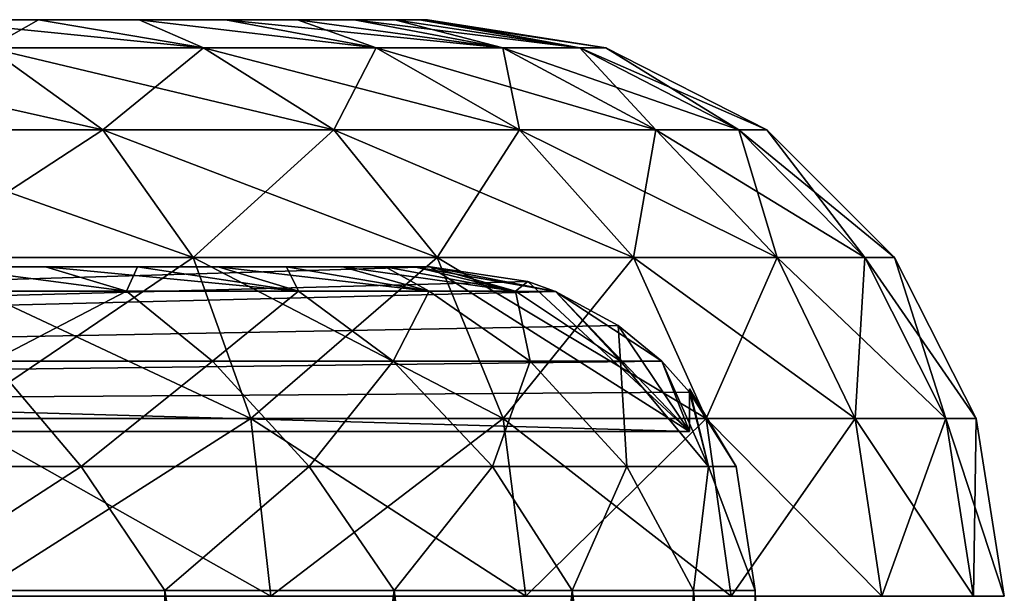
# Model space of a CAD drawing. Header units: millimetres. Extents: x -36.5 to 36.5, y -8.8 to 41.6.
# Tile 428 of 428: x 29 to 35, y 38.1 to 41.6. Entities that reach past the tile are written whole.
import ezdxf

# ---------------------------------------------------------------- set-up
doc = ezdxf.new("R2010")
doc.units = ezdxf.units.MM
doc.header["$LTSCALE"] = 65.185185
for name, color, linetype in [('323', 7, 'CONTINUOUS'), ('328', 7, 'CONTINUOUS'), ('339', 7, 'CONTINUOUS'), ('375', 7, 'CONTINUOUS'), ('376', 7, 'CONTINUOUS'), ('377', 7, 'CONTINUOUS'), ('382', 7, 'CONTINUOUS'), ('385', 7, 'CONTINUOUS'), ('396', 7, 'CONTINUOUS')]:
    doc.layers.add(name, color=color, linetype=linetype)

msp = doc.modelspace()

# ---------------------------------------------------------------- linework, layer by layer
at = {"layer": '323', "color": 7, "linetype": 'Continuous'}
for points in [[(29.1377, 41.6, -7.0493), (28.4486, 41.6, -7.8797), (29.1377, 41.6, 7.0493), (29.1377, 41.6, -7.0493)], [(29.1377, 41.6, 7.0493), (28.4486, 41.6, -7.8797), (28.4486, 41.6, 7.8797), (29.1377, 41.6, 7.0493)], [(29.7494, 41.6, -6.156), (29.1377, 41.6, -7.0493), (29.7494, 41.6, 6.156), (29.7494, 41.6, -6.156)], [(29.7494, 41.6, 6.156), (29.1377, 41.6, -7.0493), (29.1377, 41.6, 7.0493), (29.7494, 41.6, 6.156)], [(30.2741, 41.6, -5.2132), (29.7494, 41.6, -6.156), (30.2741, 41.6, 5.2132), (30.2741, 41.6, -5.2132)], [(30.2741, 41.6, 5.2132), (29.7494, 41.6, -6.156), (29.7494, 41.6, 6.156), (30.2741, 41.6, 5.2132)], [(30.7111, 41.6, -4.2234), (30.2741, 41.6, -5.2132), (30.7111, 41.6, 4.2235), (30.7111, 41.6, -4.2234)], [(30.7111, 41.6, 4.2235), (30.2741, 41.6, -5.2132), (30.2741, 41.6, 5.2132), (30.7111, 41.6, 4.2235)], [(31.0536, 41.6, -3.2003), (30.7111, 41.6, -4.2234), (31.0536, 41.6, 3.2003), (31.0536, 41.6, -3.2003)], [(31.0536, 41.6, 3.2003), (30.7111, 41.6, -4.2234), (30.7111, 41.6, 4.2235), (31.0536, 41.6, 3.2003)], [(31.3011, 41.6, -2.148), (31.0536, 41.6, -3.2003), (31.3011, 41.6, 2.148), (31.3011, 41.6, -2.148)], [(31.3011, 41.6, 2.148), (31.0536, 41.6, -3.2003), (31.0536, 41.6, 3.2003), (31.3011, 41.6, 2.148)], [(31.4499, 41.6, -1.0789), (31.3011, 41.6, -2.148), (31.4499, 41.6, 1.0789), (31.4499, 41.6, -1.0789)], [(31.4499, 41.6, 1.0789), (31.3011, 41.6, -2.148), (31.3011, 41.6, 2.148), (31.4499, 41.6, 1.0789)], [(31.5, 41.6, 0), (31.4499, 41.6, -1.0789), (31.4499, 41.6, 1.0789), (31.5, 41.6, 0)]]:
    msp.add_3dface(points, dxfattribs=at)
at = {"layer": '328', "color": 7, "linetype": 'Continuous'}
for points in [[(31.4199, 40.1, -1.6355), (31.5166, 40.1, -0.65), (-1.9111, 40.1, -0.65), (31.4199, 40.1, -1.6355)], [(28.5546, 40.1, -7.814), (29.1806, 40.1, -7.0498), (-1.9111, 40.1, -0.65), (28.5546, 40.1, -7.814)], [(29.1806, 40.1, -7.0498), (29.7404, 40.1, -6.2361), (-1.9111, 40.1, -0.65), (29.1806, 40.1, -7.0498)], [(29.7404, 40.1, -6.2361), (30.2293, 40.1, -5.3782), (-1.9111, 40.1, -0.65), (29.7404, 40.1, -6.2361)], [(30.2293, 40.1, -5.3782), (30.6447, 40.1, -4.4825), (-1.9111, 40.1, -0.65), (30.2293, 40.1, -5.3782)], [(30.6447, 40.1, -4.4825), (30.9829, 40.1, -3.5551), (-1.9111, 40.1, -0.65), (30.6447, 40.1, -4.4825)], [(30.9829, 40.1, -3.5551), (31.2423, 40.1, -2.6028), (-1.9111, 40.1, -0.65), (30.9829, 40.1, -3.5551)], [(31.2423, 40.1, -2.6028), (31.4199, 40.1, -1.6355), (-1.9111, 40.1, -0.65), (31.2423, 40.1, -2.6028)], [(31.5166, 40.1, 0.65), (2.5981, 40.1, 11.7346), (-1.9111, 40.1, 9.0927), (31.5166, 40.1, 0.65)], [(31.5166, 40.1, 0.65), (-1.9111, 40.1, 9.0927), (-1.9111, 40.1, 0.65), (31.5166, 40.1, 0.65)], [(31.5166, 40.1, 0.65), (19.8, 40.1, 11.7346), (2.5981, 40.1, 11.7346), (31.5166, 40.1, 0.65)], [(31.5166, 40.1, 0.65), (20.7895, 40.1, 11.6926), (19.8, 40.1, 11.7346), (31.5166, 40.1, 0.65)], [(31.5166, 40.1, 0.65), (21.7656, 40.1, 11.5688), (20.7895, 40.1, 11.6926), (31.5166, 40.1, 0.65)], [(31.5166, 40.1, 0.65), (22.7317, 40.1, 11.3622), (21.7656, 40.1, 11.5688), (31.5166, 40.1, 0.65)], [(31.5166, 40.1, 0.65), (23.6773, 40.1, 11.0755), (22.7317, 40.1, 11.3622), (31.5166, 40.1, 0.65)], [(31.5166, 40.1, 0.65), (24.5953, 40.1, 10.7098), (23.6773, 40.1, 11.0755), (31.5166, 40.1, 0.65)], [(31.5166, 40.1, 0.65), (25.4794, 40.1, 10.2686), (24.5953, 40.1, 10.7098), (31.5166, 40.1, 0.65)], [(31.5166, 40.1, 0.65), (26.3231, 40.1, 9.7542), (25.4794, 40.1, 10.2686), (31.5166, 40.1, 0.65)], [(31.5166, 40.1, 0.65), (27.1207, 40.1, 9.1711), (26.3231, 40.1, 9.7542), (31.5166, 40.1, 0.65)], [(31.5166, 40.1, 0.65), (27.8661, 40.1, 8.5225), (27.1207, 40.1, 9.1711), (31.5166, 40.1, 0.65)], [(31.5166, 40.1, 0.65), (28.5546, 40.1, 7.814), (27.8661, 40.1, 8.5225), (31.5166, 40.1, 0.65)], [(31.5166, 40.1, 0.65), (29.1806, 40.1, 7.0498), (28.5546, 40.1, 7.814), (31.5166, 40.1, 0.65)], [(31.5166, 40.1, 0.65), (29.7404, 40.1, 6.2361), (29.1806, 40.1, 7.0498), (31.5166, 40.1, 0.65)], [(31.5166, 40.1, 0.65), (30.2293, 40.1, 5.3782), (29.7404, 40.1, 6.2361), (31.5166, 40.1, 0.65)], [(31.5166, 40.1, 0.65), (30.6447, 40.1, 4.4825), (30.2293, 40.1, 5.3782), (31.5166, 40.1, 0.65)], [(31.5166, 40.1, 0.65), (30.9829, 40.1, 3.5551), (30.6447, 40.1, 4.4825), (31.5166, 40.1, 0.65)], [(31.5166, 40.1, 0.65), (31.2423, 40.1, 2.6028), (30.9829, 40.1, 3.5551), (31.5166, 40.1, 0.65)], [(31.5166, 40.1, 0.65), (31.4199, 40.1, 1.6355), (31.2423, 40.1, 2.6028), (31.5166, 40.1, 0.65)]]:
    msp.add_3dface(points, dxfattribs=at)
at = {"layer": '339', "color": 7, "linetype": 'Continuous'}
for points in [[(28.4486, 41.6, -7.8797), (29.1377, 41.6, -7.0493), (28.8379, 41.4287, -9.0379), (28.4486, 41.6, -7.8797)], [(29.1377, 41.6, 7.0493), (28.4486, 41.6, 7.8797), (30.1405, 41.4287, 7.5128), (29.1377, 41.6, 7.0493)], [(30.1405, 41.4287, 7.5128), (28.4486, 41.6, 7.8797), (28.8379, 41.4287, 9.0379), (30.1405, 41.4287, 7.5128)], [(28.8379, 41.4287, -9.0379), (29.1377, 41.6, -7.0493), (30.1405, 41.4287, -7.5128), (28.8379, 41.4287, -9.0379)], [(29.1377, 41.6, -7.0493), (29.7494, 41.6, -6.156), (30.1405, 41.4287, -7.5128), (29.1377, 41.6, -7.0493)], [(29.7494, 41.6, 6.156), (29.1377, 41.6, 7.0493), (30.1405, 41.4287, 7.5128), (29.7494, 41.6, 6.156)], [(29.7494, 41.6, -6.156), (30.2741, 41.6, -5.2132), (31.1885, 41.4287, -5.8027), (29.7494, 41.6, -6.156)], [(30.1405, 41.4287, -7.5128), (29.7494, 41.6, -6.156), (31.1885, 41.4287, -5.8027), (30.1405, 41.4287, -7.5128)], [(30.2741, 41.6, 5.2132), (29.7494, 41.6, 6.156), (31.1885, 41.4287, 5.8027), (30.2741, 41.6, 5.2132)], [(31.1885, 41.4287, 5.8027), (29.7494, 41.6, 6.156), (30.1405, 41.4287, 7.5128), (31.1885, 41.4287, 5.8027)], [(30.2741, 41.6, -5.2132), (30.7111, 41.6, -4.2234), (31.1885, 41.4287, -5.8027), (30.2741, 41.6, -5.2132)], [(30.7111, 41.6, 4.2235), (30.2741, 41.6, 5.2132), (31.956, 41.4287, 3.9497), (30.7111, 41.6, 4.2235)], [(31.956, 41.4287, 3.9497), (30.2741, 41.6, 5.2132), (31.1885, 41.4287, 5.8027), (31.956, 41.4287, 3.9497)], [(30.7111, 41.6, -4.2234), (31.0536, 41.6, -3.2003), (31.956, 41.4287, -3.9497), (30.7111, 41.6, -4.2234)], [(31.1885, 41.4287, -5.8027), (30.7111, 41.6, -4.2234), (31.956, 41.4287, -3.9497), (31.1885, 41.4287, -5.8027)], [(31.0536, 41.6, 3.2003), (30.7111, 41.6, 4.2235), (31.956, 41.4287, 3.9497), (31.0536, 41.6, 3.2003)], [(31.0536, 41.6, -3.2003), (31.3011, 41.6, -2.148), (31.956, 41.4287, -3.9497), (31.0536, 41.6, -3.2003)], [(31.3011, 41.6, 2.148), (31.0536, 41.6, 3.2003), (32.4242, 41.4287, 1.9995), (31.3011, 41.6, 2.148)], [(32.4242, 41.4287, 1.9995), (31.0536, 41.6, 3.2003), (31.956, 41.4287, 3.9497), (32.4242, 41.4287, 1.9995)], [(31.3011, 41.6, -2.148), (31.4499, 41.6, -1.0789), (32.4242, 41.4287, -1.9995), (31.3011, 41.6, -2.148)], [(31.956, 41.4287, -3.9497), (31.3011, 41.6, -2.148), (32.4242, 41.4287, -1.9995), (31.956, 41.4287, -3.9497)], [(31.4499, 41.6, 1.0789), (31.3011, 41.6, 2.148), (32.4242, 41.4287, 1.9995), (31.4499, 41.6, 1.0789)], [(31.4499, 41.6, -1.0789), (31.5, 41.6, 0), (32.4242, 41.4287, -1.9995), (31.4499, 41.6, -1.0789)], [(31.5, 41.6, 0), (31.4499, 41.6, 1.0789), (32.5816, 41.4287), (31.5, 41.6, 0)], [(32.5816, 41.4287), (31.4499, 41.6, 1.0789), (32.4242, 41.4287, 1.9995), (32.5816, 41.4287)], [(32.4242, 41.4287, -1.9995), (31.5, 41.6, 0), (32.5816, 41.4287), (32.4242, 41.4287, -1.9995)], [(28.8379, 41.4287, 9.0379), (27.3128, 41.4287, 10.3405), (29.5285, 40.9309, 9.7285), (28.8379, 41.4287, 9.0379)], [(29.5285, 40.9309, 9.7285), (27.3128, 41.4287, 10.3405), (27.8868, 40.9309, 11.1306), (29.5285, 40.9309, 9.7285)], [(27.8868, 40.9309, -11.1306), (28.8379, 41.4287, -9.0379), (29.5285, 40.9309, -9.7285), (27.8868, 40.9309, -11.1306)], [(28.8379, 41.4287, -9.0379), (30.1405, 41.4287, -7.5128), (29.5285, 40.9309, -9.7285), (28.8379, 41.4287, -9.0379)], [(30.1405, 41.4287, 7.5128), (28.8379, 41.4287, 9.0379), (30.9306, 40.9309, 8.0868), (30.1405, 41.4287, 7.5128)], [(30.9306, 40.9309, 8.0868), (28.8379, 41.4287, 9.0379), (29.5285, 40.9309, 9.7285), (30.9306, 40.9309, 8.0868)], [(29.5285, 40.9309, -9.7285), (30.1405, 41.4287, -7.5128), (30.9306, 40.9309, -8.0868), (29.5285, 40.9309, -9.7285)], [(30.1405, 41.4287, -7.5128), (31.1885, 41.4287, -5.8027), (30.9306, 40.9309, -8.0868), (30.1405, 41.4287, -7.5128)], [(31.1885, 41.4287, 5.8027), (30.1405, 41.4287, 7.5128), (32.0586, 40.9309, 6.2461), (31.1885, 41.4287, 5.8027)], [(32.0586, 40.9309, 6.2461), (30.1405, 41.4287, 7.5128), (30.9306, 40.9309, 8.0868), (32.0586, 40.9309, 6.2461)], [(30.9306, 40.9309, -8.0868), (31.1885, 41.4287, -5.8027), (32.0586, 40.9309, -6.2461), (30.9306, 40.9309, -8.0868)], [(31.1885, 41.4287, -5.8027), (31.956, 41.4287, -3.9497), (32.0586, 40.9309, -6.2461), (31.1885, 41.4287, -5.8027)], [(31.956, 41.4287, 3.9497), (31.1885, 41.4287, 5.8027), (32.8848, 40.9309, 4.2515), (31.956, 41.4287, 3.9497)], [(32.8848, 40.9309, 4.2515), (31.1885, 41.4287, 5.8027), (32.0586, 40.9309, 6.2461), (32.8848, 40.9309, 4.2515)], [(31.956, 41.4287, -3.9497), (32.4242, 41.4287, -1.9995), (32.8848, 40.9309, -4.2515), (31.956, 41.4287, -3.9497)], [(32.0586, 40.9309, -6.2461), (31.956, 41.4287, -3.9497), (32.8848, 40.9309, -4.2515), (32.0586, 40.9309, -6.2461)], [(32.4242, 41.4287, 1.9995), (31.956, 41.4287, 3.9497), (33.3888, 40.9309, 2.1522), (32.4242, 41.4287, 1.9995)], [(33.3888, 40.9309, 2.1522), (31.956, 41.4287, 3.9497), (32.8848, 40.9309, 4.2515), (33.3888, 40.9309, 2.1522)], [(32.4242, 41.4287, -1.9995), (32.5816, 41.4287), (33.3888, 40.9309, -2.1522), (32.4242, 41.4287, -1.9995)], [(32.8848, 40.9309, -4.2515), (32.4242, 41.4287, -1.9995), (33.3888, 40.9309, -2.1522), (32.8848, 40.9309, -4.2515)], [(32.5816, 41.4287), (32.4242, 41.4287, 1.9995), (33.5581, 40.9309), (32.5816, 41.4287)], [(33.5581, 40.9309), (32.4242, 41.4287, 1.9995), (33.3888, 40.9309, 2.1522), (33.5581, 40.9309)], [(33.3888, 40.9309, -2.1522), (32.5816, 41.4287), (33.5581, 40.9309), (33.3888, 40.9309, -2.1522)], [(27.8868, 40.9309, -11.1306), (29.5285, 40.9309, -9.7285), (28.3422, 40.1555, -11.7573), (27.8868, 40.9309, -11.1306)], [(29.5285, 40.9309, 9.7285), (27.8868, 40.9309, 11.1306), (30.0763, 40.1555, 10.2763), (29.5285, 40.9309, 9.7285)], [(30.0763, 40.1555, 10.2763), (27.8868, 40.9309, 11.1306), (28.3422, 40.1555, 11.7573), (30.0763, 40.1555, 10.2763)], [(28.3422, 40.1555, -11.7573), (29.5285, 40.9309, -9.7285), (30.0763, 40.1555, -10.2763), (28.3422, 40.1555, -11.7573)], [(29.5285, 40.9309, -9.7285), (30.9306, 40.9309, -8.0868), (30.0763, 40.1555, -10.2763), (29.5285, 40.9309, -9.7285)], [(30.9306, 40.9309, 8.0868), (29.5285, 40.9309, 9.7285), (31.5573, 40.1555, 8.5422), (30.9306, 40.9309, 8.0868)], [(31.5573, 40.1555, 8.5422), (29.5285, 40.9309, 9.7285), (30.0763, 40.1555, 10.2763), (31.5573, 40.1555, 8.5422)], [(30.0763, 40.1555, -10.2763), (30.9306, 40.9309, -8.0868), (31.5573, 40.1555, -8.5422), (30.0763, 40.1555, -10.2763)], [(30.9306, 40.9309, -8.0868), (32.0586, 40.9309, -6.2461), (31.5573, 40.1555, -8.5422), (30.9306, 40.9309, -8.0868)], [(32.0586, 40.9309, 6.2461), (30.9306, 40.9309, 8.0868), (32.7489, 40.1555, 6.5978), (32.0586, 40.9309, 6.2461)], [(32.7489, 40.1555, 6.5978), (30.9306, 40.9309, 8.0868), (31.5573, 40.1555, 8.5422), (32.7489, 40.1555, 6.5978)], [(31.5573, 40.1555, -8.5422), (32.0586, 40.9309, -6.2461), (32.7489, 40.1555, -6.5978), (31.5573, 40.1555, -8.5422)], [(32.0586, 40.9309, -6.2461), (32.8848, 40.9309, -4.2515), (32.7489, 40.1555, -6.5978), (32.0586, 40.9309, -6.2461)], [(32.8848, 40.9309, 4.2515), (32.0586, 40.9309, 6.2461), (33.6216, 40.1555, 4.4909), (32.8848, 40.9309, 4.2515)], [(33.6216, 40.1555, 4.4909), (32.0586, 40.9309, 6.2461), (32.7489, 40.1555, 6.5978), (33.6216, 40.1555, 4.4909)], [(32.7489, 40.1555, -6.5978), (32.8848, 40.9309, -4.2515), (33.6216, 40.1555, -4.4909), (32.7489, 40.1555, -6.5978)], [(32.8848, 40.9309, -4.2515), (33.3888, 40.9309, -2.1522), (33.6216, 40.1555, -4.4909), (32.8848, 40.9309, -4.2515)], [(33.3888, 40.9309, 2.1522), (32.8848, 40.9309, 4.2515), (34.1539, 40.1555, 2.2734), (33.3888, 40.9309, 2.1522)], [(34.1539, 40.1555, 2.2734), (32.8848, 40.9309, 4.2515), (33.6216, 40.1555, 4.4909), (34.1539, 40.1555, 2.2734)], [(33.3888, 40.9309, -2.1522), (33.5581, 40.9309), (34.1539, 40.1555, -2.2734), (33.3888, 40.9309, -2.1522)], [(33.6216, 40.1555, -4.4909), (33.3888, 40.9309, -2.1522), (34.1539, 40.1555, -2.2734), (33.6216, 40.1555, -4.4909)], [(33.5581, 40.9309), (33.3888, 40.9309, 2.1522), (34.3329, 40.1555), (33.5581, 40.9309)], [(34.3329, 40.1555), (33.3888, 40.9309, 2.1522), (34.1539, 40.1555, 2.2734), (34.3329, 40.1555)], [(34.1539, 40.1555, -2.2734), (33.5581, 40.9309), (34.3329, 40.1555), (34.1539, 40.1555, -2.2734)], [(28.3422, 40.1555, -11.7573), (30.0763, 40.1555, -10.2763), (28.6342, 39.1784, -12.1593), (28.3422, 40.1555, -11.7573)], [(30.0763, 40.1555, 10.2763), (28.3422, 40.1555, 11.7573), (30.4276, 39.1784, 10.6276), (30.0763, 40.1555, 10.2763)], [(30.4276, 39.1784, 10.6276), (28.3422, 40.1555, 11.7573), (28.6342, 39.1784, 12.1593), (30.4276, 39.1784, 10.6276)], [(28.6342, 39.1784, -12.1593), (30.0763, 40.1555, -10.2763), (30.4276, 39.1784, -10.6276), (28.6342, 39.1784, -12.1593)], [(30.0763, 40.1555, -10.2763), (31.5573, 40.1555, -8.5422), (30.4276, 39.1784, -10.6276), (30.0763, 40.1555, -10.2763)], [(31.5573, 40.1555, 8.5422), (30.0763, 40.1555, 10.2763), (31.9593, 39.1784, 8.8342), (31.5573, 40.1555, 8.5422)], [(31.9593, 39.1784, 8.8342), (30.0763, 40.1555, 10.2763), (30.4276, 39.1784, 10.6276), (31.9593, 39.1784, 8.8342)], [(30.4276, 39.1784, -10.6276), (31.5573, 40.1555, -8.5422), (31.9593, 39.1784, -8.8342), (30.4276, 39.1784, -10.6276)], [(31.5573, 40.1555, -8.5422), (32.7489, 40.1555, -6.5978), (31.9593, 39.1784, -8.8342), (31.5573, 40.1555, -8.5422)], [(32.7489, 40.1555, 6.5978), (31.5573, 40.1555, 8.5422), (33.1916, 39.1784, 6.8233), (32.7489, 40.1555, 6.5978)], [(33.1916, 39.1784, 6.8233), (31.5573, 40.1555, 8.5422), (31.9593, 39.1784, 8.8342), (33.1916, 39.1784, 6.8233)], [(31.9593, 39.1784, -8.8342), (32.7489, 40.1555, -6.5978), (33.1916, 39.1784, -6.8233), (31.9593, 39.1784, -8.8342)], [(32.7489, 40.1555, -6.5978), (33.6216, 40.1555, -4.4909), (33.1916, 39.1784, -6.8233), (32.7489, 40.1555, -6.5978)], [(33.6216, 40.1555, 4.4909), (32.7489, 40.1555, 6.5978), (34.0941, 39.1784, 4.6444), (33.6216, 40.1555, 4.4909)], [(34.0941, 39.1784, 4.6444), (32.7489, 40.1555, 6.5978), (33.1916, 39.1784, 6.8233), (34.0941, 39.1784, 4.6444)], [(33.1916, 39.1784, -6.8233), (33.6216, 40.1555, -4.4909), (34.0941, 39.1784, -4.6444), (33.1916, 39.1784, -6.8233)], [(33.6216, 40.1555, -4.4909), (34.1539, 40.1555, -2.2734), (34.0941, 39.1784, -4.6444), (33.6216, 40.1555, -4.4909)], [(34.1539, 40.1555, 2.2734), (33.6216, 40.1555, 4.4909), (34.6447, 39.1784, 2.3512), (34.1539, 40.1555, 2.2734)], [(34.6447, 39.1784, 2.3512), (33.6216, 40.1555, 4.4909), (34.0941, 39.1784, 4.6444), (34.6447, 39.1784, 2.3512)], [(34.0941, 39.1784, -4.6444), (34.1539, 40.1555, -2.2734), (34.6447, 39.1784, -2.3512), (34.0941, 39.1784, -4.6444)], [(34.1539, 40.1555, -2.2734), (34.3329, 40.1555), (34.6447, 39.1784, -2.3512), (34.1539, 40.1555, -2.2734)], [(34.3329, 40.1555), (34.1539, 40.1555, 2.2734), (34.8297, 39.1784), (34.3329, 40.1555)], [(34.8297, 39.1784), (34.1539, 40.1555, 2.2734), (34.6447, 39.1784, 2.3512), (34.8297, 39.1784)], [(34.6447, 39.1784, -2.3512), (34.3329, 40.1555), (34.8297, 39.1784), (34.6447, 39.1784, -2.3512)], [(28.7343, 38.1, 12.2971), (30.548, 38.1, 10.748), (28.6342, 39.1784, 12.1593), (28.7343, 38.1, 12.2971)], [(30.548, 38.1, 10.748), (30.4276, 39.1784, 10.6276), (28.6342, 39.1784, 12.1593), (30.548, 38.1, 10.748)], [(28.7343, 38.1, -12.2971), (28.6342, 39.1784, -12.1593), (30.4276, 39.1784, -10.6276), (28.7343, 38.1, -12.2971)], [(30.548, 38.1, -10.748), (28.7343, 38.1, -12.2971), (30.4276, 39.1784, -10.6276), (30.548, 38.1, -10.748)], [(30.548, 38.1, 10.748), (32.097, 38.1, 8.9344), (30.4276, 39.1784, 10.6276), (30.548, 38.1, 10.748)], [(32.097, 38.1, 8.9344), (31.9593, 39.1784, 8.8342), (30.4276, 39.1784, 10.6276), (32.097, 38.1, 8.9344)], [(30.548, 38.1, -10.748), (30.4276, 39.1784, -10.6276), (31.9593, 39.1784, -8.8342), (30.548, 38.1, -10.748)], [(32.097, 38.1, -8.9344), (30.548, 38.1, -10.748), (31.9593, 39.1784, -8.8342), (32.097, 38.1, -8.9344)], [(32.097, 38.1, 8.9344), (33.3433, 38.1, 6.9007), (31.9593, 39.1784, 8.8342), (32.097, 38.1, 8.9344)], [(33.3433, 38.1, 6.9007), (33.1916, 39.1784, 6.8233), (31.9593, 39.1784, 8.8342), (33.3433, 38.1, 6.9007)], [(32.097, 38.1, -8.9344), (31.9593, 39.1784, -8.8342), (33.1916, 39.1784, -6.8233), (32.097, 38.1, -8.9344)], [(33.3433, 38.1, -6.9007), (32.097, 38.1, -8.9344), (33.1916, 39.1784, -6.8233), (33.3433, 38.1, -6.9007)], [(33.3433, 38.1, 6.9007), (34.256, 38.1, 4.6971), (33.1916, 39.1784, 6.8233), (33.3433, 38.1, 6.9007)], [(34.256, 38.1, 4.6971), (34.0941, 39.1784, 4.6444), (33.1916, 39.1784, 6.8233), (34.256, 38.1, 4.6971)], [(33.3433, 38.1, -6.9007), (33.1916, 39.1784, -6.8233), (34.0941, 39.1784, -4.6444), (33.3433, 38.1, -6.9007)], [(34.256, 38.1, -4.6971), (33.3433, 38.1, -6.9007), (34.0941, 39.1784, -4.6444), (34.256, 38.1, -4.6971)], [(34.256, 38.1, 4.6971), (34.8129, 38.1, 2.3778), (34.0941, 39.1784, 4.6444), (34.256, 38.1, 4.6971)], [(34.8129, 38.1, 2.3778), (34.6447, 39.1784, 2.3512), (34.0941, 39.1784, 4.6444), (34.8129, 38.1, 2.3778)], [(34.256, 38.1, -4.6971), (34.0941, 39.1784, -4.6444), (34.6447, 39.1784, -2.3512), (34.256, 38.1, -4.6971)], [(34.8129, 38.1, -2.3778), (34.256, 38.1, -4.6971), (34.6447, 39.1784, -2.3512), (34.8129, 38.1, -2.3778)], [(34.8129, 38.1, 2.3778), (35, 38.1, 0), (34.6447, 39.1784, 2.3512), (34.8129, 38.1, 2.3778)], [(35, 38.1, 0), (34.8297, 39.1784), (34.6447, 39.1784, 2.3512), (35, 38.1, 0)], [(34.8129, 38.1, -2.3778), (34.6447, 39.1784, -2.3512), (34.8297, 39.1784), (34.8129, 38.1, -2.3778)], [(35, 38.1, 0), (34.8129, 38.1, -2.3778), (34.8297, 39.1784), (35, 38.1, 0)]]:
    msp.add_3dface(points, dxfattribs=at)
at = {"layer": '375', "color": 7, "linetype": 'Continuous'}
for points in [[(31.5166, 40.1, -0.65), (32.1084, 40.0103, -0.65), (-1.9111, 39.1, -0.65), (31.5166, 40.1, -0.65)], [(-1.9111, 40.1, -0.65), (31.5166, 40.1, -0.65), (-1.9111, 39.1, -0.65), (-1.9111, 40.1, -0.65)], [(32.1084, 40.0103, -0.65), (32.2754, 39.9506, -0.65), (-1.9111, 39.1, -0.65), (32.1084, 40.0103, -0.65)], [(32.2754, 39.9506, -0.65), (32.6563, 39.7443, -0.65), (-1.9111, 39.1, -0.65), (32.2754, 39.9506, -0.65)], [(32.6563, 39.7443, -0.65), (32.9211, 39.5262, -0.65), (-1.9111, 39.1, -0.65), (32.6563, 39.7443, -0.65)], [(32.9211, 39.5262, -0.65), (33.0889, 39.3387, -0.65), (-1.9111, 39.1, -0.65), (32.9211, 39.5262, -0.65)], [(-1.9111, 39.1, -0.65), (33.0889, 39.3387, -0.65), (33.0889, 39.1, -0.65), (-1.9111, 39.1, -0.65)]]:
    msp.add_3dface(points, dxfattribs=at)
at = {"layer": '376', "color": 7, "linetype": 'Continuous'}
for points in [[(33.0889, 39.3387, -0.65), (33.0889, 39.3586, 0), (33.0889, 39.1, -0.65), (33.0889, 39.3387, -0.65)], [(33.0889, 39.3586, 0), (33.0889, 39.3387, 0.65), (33.0889, 39.1, -0.65), (33.0889, 39.3586, 0)], [(33.0889, 39.3387, 0.65), (33.0889, 39.1, 0.65), (33.0889, 39.1, -0.65), (33.0889, 39.3387, 0.65)]]:
    msp.add_3dface(points, dxfattribs=at)
at = {"layer": '377', "color": 7, "linetype": 'Continuous'}
for points in [[(31.5166, 40.1, 0.65), (-1.9111, 40.1, 0.65), (33.0889, 39.1, 0.65), (31.5166, 40.1, 0.65)], [(-1.9111, 40.1, 0.65), (-1.9111, 39.1, 0.65), (33.0889, 39.1, 0.65), (-1.9111, 40.1, 0.65)], [(32.1081, 40.0103, 0.65), (31.5166, 40.1, 0.65), (33.0889, 39.1, 0.65), (32.1081, 40.0103, 0.65)], [(32.2755, 39.9505, 0.65), (32.1081, 40.0103, 0.65), (33.0889, 39.1, 0.65), (32.2755, 39.9505, 0.65)], [(32.6571, 39.7437, 0.65), (32.2755, 39.9505, 0.65), (33.0889, 39.1, 0.65), (32.6571, 39.7437, 0.65)], [(32.9211, 39.5262, 0.65), (32.6571, 39.7437, 0.65), (33.0889, 39.1, 0.65), (32.9211, 39.5262, 0.65)], [(33.0889, 39.3387, 0.65), (32.9211, 39.5262, 0.65), (33.0889, 39.1, 0.65), (33.0889, 39.3387, 0.65)]]:
    msp.add_3dface(points, dxfattribs=at)
at = {"layer": '382', "color": 7, "linetype": 'Continuous'}
for points in [[(28.338, 28.6, -10.9696), (30.0271, 28.6, -9.4147), (28.2358, 38.1349, -10.8383), (28.338, 28.6, -10.9696)], [(28.2358, 38.1349, -10.8383), (30.0271, 28.6, -9.4147), (29.9046, 38.1349, -9.302), (28.2358, 38.1349, -10.8383)], [(30.027, 28.6, 9.4148), (28.3379, 28.6, 10.9697), (28.2358, 38.1349, 10.8383), (30.027, 28.6, 9.4148)], [(29.9046, 38.1349, 9.302), (30.027, 28.6, 9.4148), (28.2358, 38.1349, 10.8383), (29.9046, 38.1349, 9.302)], [(29.9046, 38.1349, -9.302), (30.0271, 28.6, -9.4147), (31.2979, 38.1349, -7.512), (29.9046, 38.1349, -9.302)], [(31.4372, 28.6, 7.6031), (30.027, 28.6, 9.4148), (29.9046, 38.1349, 9.302), (31.4372, 28.6, 7.6031)], [(31.2979, 38.1349, 7.512), (31.4372, 28.6, 7.6031), (29.9046, 38.1349, 9.302), (31.2979, 38.1349, 7.512)], [(30.0271, 28.6, -9.4147), (31.4372, 28.6, -7.603), (31.2979, 38.1349, -7.512), (30.0271, 28.6, -9.4147)], [(31.2979, 38.1349, -7.512), (31.4372, 28.6, -7.603), (32.3775, 38.1349, -5.517), (31.2979, 38.1349, -7.512)], [(32.5299, 28.6, 5.584), (31.4372, 28.6, 7.6031), (31.2979, 38.1349, 7.512), (32.5299, 28.6, 5.584)], [(32.3775, 38.1349, 5.517), (32.5299, 28.6, 5.584), (31.2979, 38.1349, 7.512), (32.3775, 38.1349, 5.517)], [(31.4372, 28.6, -7.603), (32.5299, 28.6, -5.5838), (32.3775, 38.1349, -5.517), (31.4372, 28.6, -7.603)], [(32.5299, 28.6, -5.5838), (32.9897, 33.6, -4.1041), (32.3775, 38.1349, -5.517), (32.5299, 28.6, -5.5838)], [(32.9897, 33.6, 4.1041), (32.5299, 28.6, 5.584), (32.3775, 38.1349, 5.517), (32.9897, 33.6, 4.1041)], [(33.114, 38.1349, 3.3716), (32.9897, 33.6, 4.1041), (32.3775, 38.1349, 5.517), (33.114, 38.1349, 3.3716)], [(32.3775, 38.1349, -5.517), (32.9897, 33.6, -4.1041), (33.114, 38.1349, -3.3716), (32.3775, 38.1349, -5.517)], [(33.4564, 33.6, 2.077), (32.9897, 33.6, 4.1041), (33.114, 38.1349, 3.3716), (33.4564, 33.6, 2.077)], [(32.9897, 33.6, -4.1041), (33.4564, 33.6, -2.077), (33.114, 38.1349, -3.3716), (32.9897, 33.6, -4.1041)], [(33.4874, 38.1349, 1.1342), (33.4564, 33.6, 2.077), (33.114, 38.1349, 3.3716), (33.4874, 38.1349, 1.1342)], [(33.114, 38.1349, -3.3716), (33.4564, 33.6, -2.077), (33.4874, 38.1349, -1.1342), (33.114, 38.1349, -3.3716)], [(33.6135, 33.6), (33.4564, 33.6, 2.077), (33.4874, 38.1349, 1.1342), (33.6135, 33.6)], [(33.4564, 33.6, -2.077), (33.6135, 33.6), (33.4874, 38.1349, -1.1342), (33.4564, 33.6, -2.077)], [(33.4874, 38.1349, -1.1342), (33.6135, 33.6), (33.4874, 38.1349, 1.1342), (33.4874, 38.1349, -1.1342)]]:
    msp.add_3dface(points, dxfattribs=at)
at = {"layer": '385', "color": 7, "linetype": 'Continuous'}
for points in [[(28.4, 39.9511, -9.0602), (29.6717, 39.9511, -7.6549), (28.5546, 40.1, -7.814), (28.4, 39.9511, -9.0602)], [(29.6717, 39.9511, 7.6549), (28.4, 39.9511, 9.0602), (28.5546, 40.1, 7.814), (29.6717, 39.9511, 7.6549)], [(28.5546, 40.1, -7.814), (29.6717, 39.9511, -7.6549), (29.1806, 40.1, -7.0498), (28.5546, 40.1, -7.814)], [(29.1806, 40.1, 7.0498), (29.6717, 39.9511, 7.6549), (28.5546, 40.1, 7.814), (29.1806, 40.1, 7.0498)], [(29.6717, 39.9511, -7.6549), (30.7161, 39.9511, -6.0734), (29.1806, 40.1, -7.0498), (29.6717, 39.9511, -7.6549)], [(29.1806, 40.1, -7.0498), (30.7161, 39.9511, -6.0734), (29.7404, 40.1, -6.2361), (29.1806, 40.1, -7.0498)], [(29.7404, 40.1, 6.2361), (29.6717, 39.9511, 7.6549), (29.1806, 40.1, 7.0498), (29.7404, 40.1, 6.2361)], [(30.7161, 39.9511, 6.0734), (29.6717, 39.9511, 7.6549), (29.7404, 40.1, 6.2361), (30.7161, 39.9511, 6.0734)], [(29.7404, 40.1, -6.2361), (30.7161, 39.9511, -6.0734), (30.2293, 40.1, -5.3782), (29.7404, 40.1, -6.2361)], [(30.2293, 40.1, 5.3782), (30.7161, 39.9511, 6.0734), (29.7404, 40.1, 6.2361), (30.2293, 40.1, 5.3782)], [(30.7161, 39.9511, -6.0734), (31.5093, 39.9511, -4.352), (30.2293, 40.1, -5.3782), (30.7161, 39.9511, -6.0734)], [(30.2293, 40.1, -5.3782), (31.5093, 39.9511, -4.352), (30.6447, 40.1, -4.4825), (30.2293, 40.1, -5.3782)], [(30.6447, 40.1, 4.4825), (30.7161, 39.9511, 6.0734), (30.2293, 40.1, 5.3782), (30.6447, 40.1, 4.4825)], [(30.6447, 40.1, -4.4825), (31.5093, 39.9511, -4.352), (30.9829, 40.1, -3.5551), (30.6447, 40.1, -4.4825)], [(31.5093, 39.9511, 4.352), (30.7161, 39.9511, 6.0734), (30.6447, 40.1, 4.4825), (31.5093, 39.9511, 4.352)], [(30.9829, 40.1, 3.5551), (31.5093, 39.9511, 4.352), (30.6447, 40.1, 4.4825), (30.9829, 40.1, 3.5551)], [(31.5093, 39.9511, -4.352), (32.0329, 39.9511, -2.5305), (30.9829, 40.1, -3.5551), (31.5093, 39.9511, -4.352)], [(30.9829, 40.1, -3.5551), (32.0329, 39.9511, -2.5305), (31.2423, 40.1, -2.6028), (30.9829, 40.1, -3.5551)], [(31.2423, 40.1, 2.6028), (31.5093, 39.9511, 4.352), (30.9829, 40.1, 3.5551), (31.2423, 40.1, 2.6028)], [(31.2423, 40.1, -2.6028), (32.0329, 39.9511, -2.5305), (31.4199, 40.1, -1.6355), (31.2423, 40.1, -2.6028)], [(32.0329, 39.9511, 2.5305), (31.5093, 39.9511, 4.352), (31.2423, 40.1, 2.6028), (32.0329, 39.9511, 2.5305)], [(31.4199, 40.1, 1.6355), (32.0329, 39.9511, 2.5305), (31.2423, 40.1, 2.6028), (31.4199, 40.1, 1.6355)], [(32.2754, 39.9506, -0.65), (31.5166, 40.1, -0.65), (31.4199, 40.1, -1.6355), (32.2754, 39.9506, -0.65)], [(32.0329, 39.9511, -2.5305), (32.2754, 39.9506, -0.65), (31.4199, 40.1, -1.6355), (32.0329, 39.9511, -2.5305)], [(31.5166, 40.1, 0.65), (32.0329, 39.9511, 2.5305), (31.4199, 40.1, 1.6355), (31.5166, 40.1, 0.65)], [(32.1084, 40.0103, -0.65), (31.5166, 40.1, -0.65), (32.2754, 39.9506, -0.65), (32.1084, 40.0103, -0.65)], [(32.1081, 40.0103, 0.65), (32.0329, 39.9511, 2.5305), (31.5166, 40.1, 0.65), (32.1081, 40.0103, 0.65)], [(32.2755, 39.9505, 0.65), (32.0329, 39.9511, 2.5305), (32.1081, 40.0103, 0.65), (32.2755, 39.9505, 0.65)], [(29.6717, 39.9511, -7.6549), (28.4, 39.9511, -9.0602), (28.8562, 39.526, -9.5166), (29.6717, 39.9511, -7.6549)], [(29.6717, 39.9511, 7.6549), (28.8562, 39.526, 9.5166), (28.4, 39.9511, 9.0602), (29.6717, 39.9511, 7.6549)], [(30.1937, 39.526, -8.0344), (29.6717, 39.9511, -7.6549), (28.8562, 39.526, -9.5166), (30.1937, 39.526, -8.0344)], [(30.1937, 39.526, 8.0343), (28.8562, 39.526, 9.5166), (29.6717, 39.9511, 7.6549), (30.1937, 39.526, 8.0343)], [(30.7161, 39.9511, -6.0734), (29.6717, 39.9511, -7.6549), (30.1937, 39.526, -8.0344), (30.7161, 39.9511, -6.0734)], [(30.7161, 39.9511, 6.0734), (30.1937, 39.526, 8.0343), (29.6717, 39.9511, 7.6549), (30.7161, 39.9511, 6.0734)], [(31.2912, 39.526, -6.3665), (30.7161, 39.9511, -6.0734), (30.1937, 39.526, -8.0344), (31.2912, 39.526, -6.3665)], [(31.2912, 39.526, 6.3665), (30.1937, 39.526, 8.0343), (30.7161, 39.9511, 6.0734), (31.2912, 39.526, 6.3665)], [(31.5093, 39.9511, -4.352), (30.7161, 39.9511, -6.0734), (31.2912, 39.526, -6.3665), (31.5093, 39.9511, -4.352)], [(31.5093, 39.9511, 4.352), (31.2912, 39.526, 6.3665), (30.7161, 39.9511, 6.0734), (31.5093, 39.9511, 4.352)], [(32.1232, 39.526, -4.5517), (31.5093, 39.9511, -4.352), (31.2912, 39.526, -6.3665), (32.1232, 39.526, -4.5517)], [(32.1232, 39.526, 4.5517), (31.2912, 39.526, 6.3665), (31.5093, 39.9511, 4.352), (32.1232, 39.526, 4.5517)], [(32.0329, 39.9511, -2.5305), (31.5093, 39.9511, -4.352), (32.1232, 39.526, -4.5517), (32.0329, 39.9511, -2.5305)], [(32.0329, 39.9511, 2.5305), (32.1232, 39.526, 4.5517), (31.5093, 39.9511, 4.352), (32.0329, 39.9511, 2.5305)], [(32.2754, 39.9506, -0.65), (32.0329, 39.9511, -2.5305), (32.6707, 39.526, -2.6317), (32.2754, 39.9506, -0.65)], [(32.6707, 39.526, -2.6317), (32.0329, 39.9511, -2.5305), (32.1232, 39.526, -4.5517), (32.6707, 39.526, -2.6317)], [(32.6707, 39.526, 2.6317), (32.1232, 39.526, 4.5517), (32.0329, 39.9511, 2.5305), (32.6707, 39.526, 2.6317)], [(32.2755, 39.9505, 0.65), (32.6707, 39.526, 2.6317), (32.0329, 39.9511, 2.5305), (32.2755, 39.9505, 0.65)], [(32.6563, 39.7443, -0.65), (32.2754, 39.9506, -0.65), (32.9211, 39.5262, -0.65), (32.6563, 39.7443, -0.65)], [(32.9211, 39.5262, -0.65), (32.2754, 39.9506, -0.65), (32.6707, 39.526, -2.6317), (32.9211, 39.5262, -0.65)], [(32.6571, 39.7437, 0.65), (32.6707, 39.526, 2.6317), (32.2755, 39.9505, 0.65), (32.6571, 39.7437, 0.65)], [(32.9211, 39.5262, 0.65), (32.6707, 39.526, 2.6317), (32.6571, 39.7437, 0.65), (32.9211, 39.5262, 0.65)], [(29.3974, 38.8881, -9.5974), (28.8562, 39.526, -9.5166), (27.7779, 38.8881, -10.9806), (29.3974, 38.8881, -9.5974)], [(27.7779, 38.8881, 10.9806), (28.8562, 39.526, 9.5166), (29.3974, 38.8881, 9.5974), (27.7779, 38.8881, 10.9806)], [(30.1937, 39.526, -8.0344), (28.8562, 39.526, -9.5166), (29.3974, 38.8881, -9.5974), (30.1937, 39.526, -8.0344)], [(28.8562, 39.526, 9.5166), (30.1937, 39.526, 8.0343), (29.3974, 38.8881, 9.5974), (28.8562, 39.526, 9.5166)], [(30.7806, 38.8881, -7.9779), (30.1937, 39.526, -8.0344), (29.3974, 38.8881, -9.5974), (30.7806, 38.8881, -7.9779)], [(29.3974, 38.8881, 9.5974), (30.1937, 39.526, 8.0343), (30.7806, 38.8881, 7.9779), (29.3974, 38.8881, 9.5974)], [(31.2912, 39.526, -6.3665), (30.1937, 39.526, -8.0344), (30.7806, 38.8881, -7.9779), (31.2912, 39.526, -6.3665)], [(30.1937, 39.526, 8.0343), (31.2912, 39.526, 6.3665), (30.7806, 38.8881, 7.9779), (30.1937, 39.526, 8.0343)], [(31.8935, 38.8881, -6.1619), (31.2912, 39.526, -6.3665), (30.7806, 38.8881, -7.9779), (31.8935, 38.8881, -6.1619)], [(30.7806, 38.8881, 7.9779), (31.2912, 39.526, 6.3665), (31.8935, 38.8881, 6.1619), (30.7806, 38.8881, 7.9779)], [(32.1232, 39.526, -4.5517), (31.2912, 39.526, -6.3665), (31.8935, 38.8881, -6.1619), (32.1232, 39.526, -4.5517)], [(31.2912, 39.526, 6.3665), (32.1232, 39.526, 4.5517), (31.8935, 38.8881, 6.1619), (31.2912, 39.526, 6.3665)], [(32.7085, 38.8881, -4.1942), (32.1232, 39.526, -4.5517), (31.8935, 38.8881, -6.1619), (32.7085, 38.8881, -4.1942)], [(31.8935, 38.8881, 6.1619), (32.1232, 39.526, 4.5517), (32.7085, 38.8881, 4.1942), (31.8935, 38.8881, 6.1619)], [(32.6707, 39.526, -2.6317), (32.1232, 39.526, -4.5517), (32.7085, 38.8881, -4.1942), (32.6707, 39.526, -2.6317)], [(32.1232, 39.526, 4.5517), (32.6707, 39.526, 2.6317), (32.7085, 38.8881, 4.1942), (32.1232, 39.526, 4.5517)], [(32.9211, 39.5262, -0.65), (32.6707, 39.526, -2.6317), (33.2057, 38.8881, -2.1233), (32.9211, 39.5262, -0.65)], [(32.6707, 39.526, 2.6317), (32.9211, 39.5262, 0.65), (33.2057, 38.8881, 2.1233), (32.6707, 39.526, 2.6317)], [(33.2057, 38.8881, -2.1233), (32.6707, 39.526, -2.6317), (32.7085, 38.8881, -4.1942), (33.2057, 38.8881, -2.1233)], [(32.7085, 38.8881, 4.1942), (32.6707, 39.526, 2.6317), (33.2057, 38.8881, 2.1233), (32.7085, 38.8881, 4.1942)], [(33.0889, 39.3387, -0.65), (32.9211, 39.5262, -0.65), (33.2057, 38.8881, -2.1233), (33.0889, 39.3387, -0.65)], [(32.9211, 39.5262, 0.65), (33.0889, 39.3387, 0.65), (33.2057, 38.8881, 2.1233), (32.9211, 39.5262, 0.65)], [(33.0889, 39.3586, 0), (33.0889, 39.3387, -0.65), (33.3728, 38.8881), (33.0889, 39.3586, 0)], [(33.0889, 39.3387, 0.65), (33.0889, 39.3586, 0), (33.2057, 38.8881, 2.1233), (33.0889, 39.3387, 0.65)], [(33.2057, 38.8881, 2.1233), (33.0889, 39.3586, 0), (33.3728, 38.8881), (33.2057, 38.8881, 2.1233)], [(33.3728, 38.8881), (33.0889, 39.3387, -0.65), (33.2057, 38.8881, -2.1233), (33.3728, 38.8881)], [(28.2358, 38.1349, -10.8383), (29.3974, 38.8881, -9.5974), (27.7779, 38.8881, -10.9806), (28.2358, 38.1349, -10.8383)], [(28.2358, 38.1349, 10.8383), (27.7779, 38.8881, 10.9806), (29.3974, 38.8881, 9.5974), (28.2358, 38.1349, 10.8383)], [(28.2358, 38.1349, -10.8383), (29.9046, 38.1349, -9.302), (29.3974, 38.8881, -9.5974), (28.2358, 38.1349, -10.8383)], [(29.9046, 38.1349, 9.302), (28.2358, 38.1349, 10.8383), (29.3974, 38.8881, 9.5974), (29.9046, 38.1349, 9.302)], [(29.9046, 38.1349, -9.302), (30.7806, 38.8881, -7.9779), (29.3974, 38.8881, -9.5974), (29.9046, 38.1349, -9.302)], [(29.9046, 38.1349, 9.302), (29.3974, 38.8881, 9.5974), (30.7806, 38.8881, 7.9779), (29.9046, 38.1349, 9.302)], [(29.9046, 38.1349, -9.302), (31.2979, 38.1349, -7.512), (30.7806, 38.8881, -7.9779), (29.9046, 38.1349, -9.302)], [(31.2979, 38.1349, 7.512), (29.9046, 38.1349, 9.302), (30.7806, 38.8881, 7.9779), (31.2979, 38.1349, 7.512)], [(31.2979, 38.1349, -7.512), (31.8935, 38.8881, -6.1619), (30.7806, 38.8881, -7.9779), (31.2979, 38.1349, -7.512)], [(31.2979, 38.1349, 7.512), (30.7806, 38.8881, 7.9779), (31.8935, 38.8881, 6.1619), (31.2979, 38.1349, 7.512)], [(31.2979, 38.1349, -7.512), (32.3775, 38.1349, -5.517), (31.8935, 38.8881, -6.1619), (31.2979, 38.1349, -7.512)], [(32.3775, 38.1349, 5.517), (31.2979, 38.1349, 7.512), (31.8935, 38.8881, 6.1619), (32.3775, 38.1349, 5.517)], [(32.3775, 38.1349, -5.517), (32.7085, 38.8881, -4.1942), (31.8935, 38.8881, -6.1619), (32.3775, 38.1349, -5.517)], [(32.3775, 38.1349, 5.517), (31.8935, 38.8881, 6.1619), (32.7085, 38.8881, 4.1942), (32.3775, 38.1349, 5.517)], [(32.3775, 38.1349, -5.517), (33.114, 38.1349, -3.3716), (32.7085, 38.8881, -4.1942), (32.3775, 38.1349, -5.517)], [(33.114, 38.1349, 3.3716), (32.3775, 38.1349, 5.517), (32.7085, 38.8881, 4.1942), (33.114, 38.1349, 3.3716)], [(33.114, 38.1349, -3.3716), (33.2057, 38.8881, -2.1233), (32.7085, 38.8881, -4.1942), (33.114, 38.1349, -3.3716)], [(33.114, 38.1349, 3.3716), (32.7085, 38.8881, 4.1942), (33.2057, 38.8881, 2.1233), (33.114, 38.1349, 3.3716)], [(33.114, 38.1349, -3.3716), (33.4874, 38.1349, -1.1342), (33.2057, 38.8881, -2.1233), (33.114, 38.1349, -3.3716)], [(33.4874, 38.1349, 1.1342), (33.114, 38.1349, 3.3716), (33.2057, 38.8881, 2.1233), (33.4874, 38.1349, 1.1342)], [(33.4874, 38.1349, -1.1342), (33.3728, 38.8881), (33.2057, 38.8881, -2.1233), (33.4874, 38.1349, -1.1342)], [(33.4874, 38.1349, 1.1342), (33.2057, 38.8881, 2.1233), (33.3728, 38.8881), (33.4874, 38.1349, 1.1342)], [(33.4874, 38.1349, -1.1342), (33.4874, 38.1349, 1.1342), (33.3728, 38.8881), (33.4874, 38.1349, -1.1342)]]:
    msp.add_3dface(points, dxfattribs=at)
at = {"layer": '396', "color": 7, "linetype": 'Continuous'}
for points in [[(-1.9111, 39.1, 0.65), (-1.9111, 39.1, -0.65), (33.0889, 39.1, -0.65), (-1.9111, 39.1, 0.65)], [(33.0889, 39.1, 0.65), (-1.9111, 39.1, 0.65), (33.0889, 39.1, -0.65), (33.0889, 39.1, 0.65)]]:
    msp.add_3dface(points, dxfattribs=at)

doc.saveas('drawing.dxf')
